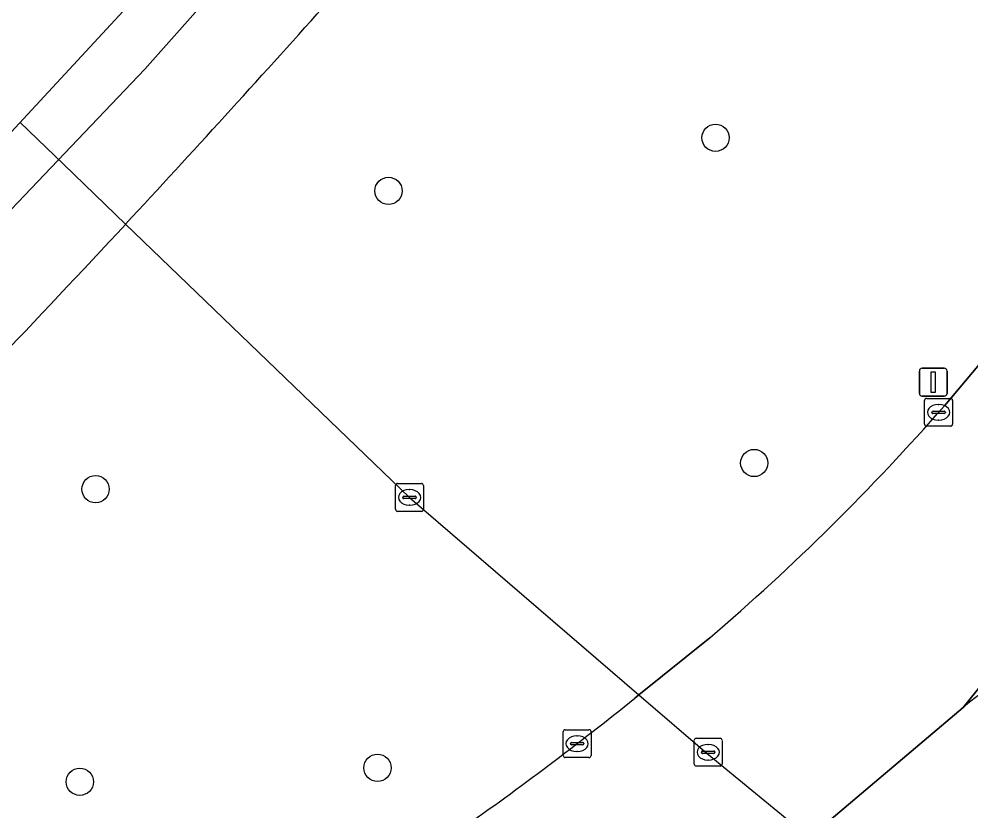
# Model space of a CAD drawing. Extents: x 162803 to 163818, y 381639 to 382475.
# Drawn here: x 162890.99 to 162925.14, y 382106.8 to 382135.2 of the extents above; entities that cross this region are included whole.
import ezdxf

# ---------------------------------------------------------------- set-up
doc = ezdxf.new("R2010")
doc.units = 0
for name, color, linetype in [('IMGEO_Berm_groen', 7, 'Continuous'), ('IMGEO_Boom', 7, 'Continuous'), ('IMGEO_Duiker', 7, 'Continuous'), ('IMGEO_Kolk', 7, 'Continuous'), ('IMGEO_Lichtmast', 7, 'Continuous'), ('IMGEO_Rijbaan_lokaal_gesloten', 7, 'Continuous'), ('IMGEO_Rijbaan_regionaal_gesloten', 7, 'Continuous'), ('IMGEO_Rioolput', 7, 'Continuous'), ('IMGEO_Voetpad_open', 7, 'Continuous')]:
    doc.layers.add(name, color=color, linetype=linetype)

msp = doc.modelspace()

# ---------------------------------------------------------------- linework, layer by layer
at = {"layer": 'IMGEO_Berm_groen'}
for points in [[(162924.182, 382121.333), (162925.442, 382122.831), (162927.482, 382125.349), (162930.043, 382128.996), (162932.393, 382132.453), (162938.444, 382142.165), (162943.036, 382149.709), (162947.027, 382156.124), (162953.158, 382165.967), (162956.71, 382171.753), (162963.882, 382183.343), (162967.573, 382189.32), (162970.994, 382194.935), (162976.232, 382203.382), (162977.901, 382206.074)], [(162913.074, 382110.844), (162913.228, 382110.968), (162915.764, 382113.011)]]:
    msp.add_lwpolyline(points, dxfattribs=at)
for centre, radius, start, end in [((162479.231, 382513.745), 567.116, 317.12138, 318.18477), ((162476.978, 382515.854), 570.203, 314.30099, 317.12014), ((162862.387, 382175.422), 82.124, 310.53859, 318.80426), ((162837.564, 382204.674), 120.44, 305.1045, 308.82577)]:
    msp.add_arc(centre, radius, start, end, dxfattribs=at)
at = {"layer": 'IMGEO_Boom'}
for centre in [(162915.975, 382130.948), (162904.241, 382129.039), (162917.362, 382119.282), (162893.734, 382118.345), (162903.845, 382108.352), (162893.168, 382107.85)]:
    msp.add_circle(centre, 0.489, dxfattribs=at)
at = {"layer": 'IMGEO_Duiker'}
msp.add_lwpolyline([(162891.016, 382131.506), (162891.016, 382131.506), (162892.593, 382129.988), (162894.812, 382127.852), (162904.996, 382118.048), (162913.228, 382110.968), (162915.677, 382108.861), (162919.344, 382105.846), (162923.386, 382102.523), (162924.153, 382101.892), (162939.582, 382090.204), (162943.361, 382087.342), (162943.57, 382087.183)], dxfattribs=at)
at = {"layer": 'IMGEO_Kolk'}
for p, q in [((162923.475, 382120.674), (162923.475, 382121.526)), ((162923.55, 382121.6), (162924.402, 382121.6)), ((162924.476, 382121.526), (162924.476, 382120.674)), ((162923.963, 382121.38), (162923.988, 382121.38)), ((162923.734, 382121.094), (162923.734, 382121.106)), ((162924.172, 382121.057), (162923.774, 382121.057)), ((162923.777, 382121.143), (162924.175, 382121.143)), ((162923.986, 382120.82), (162923.961, 382120.82)), ((162924.218, 382121.106), (162924.218, 382121.094)), ((162924.402, 382120.6), (162923.55, 382120.6)), ((162910.507, 382108.792), (162910.507, 382109.644)), ((162910.582, 382109.718), (162911.434, 382109.718)), ((162911.508, 382109.644), (162911.508, 382108.792)), ((162910.766, 382109.212), (162910.766, 382109.224)), ((162910.809, 382109.261), (162911.207, 382109.261)), ((162910.995, 382109.498), (162911.02, 382109.498)), ((162911.25, 382109.224), (162911.25, 382109.212)), ((162911.204, 382109.175), (162910.806, 382109.175)), ((162911.018, 382108.938), (162910.993, 382108.938)), ((162911.434, 382108.718), (162910.582, 382108.718))]:
    msp.add_line(p, q, dxfattribs=at)
for points in [[(162923.475, 382120.674), (162923.475, 382121.526)], [(162923.55, 382121.6), (162924.402, 382121.6)], [(162924.476, 382121.526), (162924.476, 382120.674)], [(162924.402, 382120.6), (162923.55, 382120.6)], [(162910.507, 382108.792), (162910.507, 382109.644)], [(162910.582, 382109.718), (162911.434, 382109.718)], [(162911.508, 382109.644), (162911.508, 382108.792)], [(162911.434, 382108.718), (162910.582, 382108.718)]]:
    msp.add_lwpolyline(points, dxfattribs=at)
for centre, radius, start, end in [((162923.552, 382121.524), 0.0765, 91.552, 178.448), ((162923.552, 382121.524), 0.0765, 91.552, 178.448), ((162924.4, 382121.524), 0.0765, 1.552, 88.448), ((162924.4, 382121.524), 0.0765, 1.552, 88.448), ((162923.774, 382121.103), 0.0403, 85.8775, 175.7526), ((162923.771, 382121.093), 0.0366, 178.938, 274.7102), ((162924.175, 382121.1), 0.043, 264.8664, 352.4533), ((162924.179, 382121.105), 0.0386, 1.7309, 96.639), ((162923.552, 382120.676), 0.0765, 181.552, 268.448), ((162923.552, 382120.676), 0.0765, 181.552, 268.448), ((162924.4, 382120.676), 0.0765, 271.552, 358.448), ((162924.4, 382120.676), 0.0765, 271.552, 358.448), ((162910.584, 382109.642), 0.0765, 91.552, 178.448), ((162910.584, 382109.642), 0.0765, 91.552, 178.448), ((162911.432, 382109.642), 0.0765, 1.552, 88.448), ((162911.432, 382109.642), 0.0765, 1.552, 88.448), ((162910.806, 382109.221), 0.0403, 85.8775, 175.7526), ((162910.803, 382109.211), 0.0366, 178.938, 274.7102), ((162911.207, 382109.218), 0.043, 264.8664, 352.4533), ((162911.211, 382109.223), 0.0386, 1.7309, 96.639), ((162910.584, 382108.794), 0.0765, 181.552, 268.448), ((162910.584, 382108.794), 0.0765, 181.552, 268.448), ((162911.432, 382108.794), 0.0765, 271.552, 358.448), ((162911.432, 382108.794), 0.0765, 271.552, 358.448)]:
    msp.add_arc(centre, radius, start, end, dxfattribs=at)
for centre, major_axis, ratio, start_param, end_param in [((162923.962, 382121.1), (-0.387, 0.002), 0.722429, 4.712389, 7.853982), ((162923.987, 382121.1), (-0.39, 0.002), 0.717154, 1.570796, 4.712389), ((162910.994, 382109.218), (-0.387, 0.002), 0.722429, 4.712389, 7.853982), ((162911.019, 382109.218), (-0.39, 0.002), 0.717154, 1.570796, 4.712389)]:
    msp.add_ellipse(centre, major_axis=major_axis, ratio=ratio, start_param=start_param, end_param=end_param, dxfattribs=at)
at = {"layer": 'IMGEO_Lichtmast'}
for p, q in [((162923.288, 382121.781), (162923.288, 382122.581)), ((162923.288, 382122.581), (162923.288, 382121.781)), ((162923.388, 382122.681), (162924.178, 382122.681)), ((162924.178, 382122.681), (162923.388, 382122.681)), ((162924.278, 382122.581), (162924.278, 382121.781)), ((162924.278, 382121.781), (162924.278, 382122.581)), ((162924.178, 382121.681), (162923.388, 382121.681)), ((162923.388, 382121.681), (162924.178, 382121.681))]:
    msp.add_line(p, q, dxfattribs=at)
msp.add_lwpolyline([(162923.708, 382122.556), (162923.858, 382122.556), (162923.858, 382121.806), (162923.708, 382121.806), (162923.708, 382122.556)], dxfattribs=at)
for centre, start, end in [((162923.388, 382122.581), 90, 180), ((162923.388, 382122.581), 90, 180), ((162924.178, 382122.581), 0, 90), ((162924.178, 382122.581), 360, 90), ((162923.388, 382121.781), 180, 270), ((162923.388, 382121.781), 180, 270), ((162924.178, 382121.781), 270, 0), ((162924.178, 382121.781), 270, 0)]:
    msp.add_arc(centre, 0.1, start, end, dxfattribs=at)
at = {"layer": 'IMGEO_Rijbaan_lokaal_gesloten'}
for points in [[(162956.73, 382156.768), (162962.742, 382166.43), (162973.097, 382183.191), (162979.497, 382193.55), (162982.698, 382198.597), (162976.232, 382203.382), (162970.994, 382194.935), (162967.573, 382189.32), (162963.882, 382183.343), (162956.71, 382171.753), (162953.158, 382165.967), (162947.027, 382156.124), (162943.036, 382149.709), (162938.444, 382142.165), (162932.393, 382132.453), (162930.043, 382128.996), (162927.482, 382125.349), (162925.442, 382122.831), (162924.182, 382121.333)], [(162914.15, 382101.448), (162919.344, 382105.846), (162924.856, 382110.513), (162938.949, 382127.926), (162940.487, 382130.445), (162943.496, 382135.354), (162951.558, 382148.464), (162956.73, 382156.768)], [(162938.949, 382127.926), (162924.856, 382110.513)], [(162915.764, 382113.011), (162913.228, 382110.968), (162913.074, 382110.844)]]:
    msp.add_lwpolyline(points, dxfattribs=at)
for centre, radius, start, end in [((162862.387, 382175.422), 82.124, 310.53859, 318.80426), ((162929.673, 382104.958), 7.353, 93.2455, 130.9308), ((162837.564, 382204.674), 120.44, 305.1045, 308.82577)]:
    msp.add_arc(centre, radius, start, end, dxfattribs=at)
at = {"layer": 'IMGEO_Rijbaan_regionaal_gesloten'}
for points in [[(162818.948, 382062.362), (162820.468, 382061.148), (162840.751, 382080.004), (162851.486, 382089.833), (162874.432, 382111.672), (162885.166, 382122.574), (162895.499, 382133.41), (162905.445, 382144.614), (162918.126, 382160.102), (162930.043, 382175.636), (162940.828, 382190.463), (162946.581, 382198.967), (162957.334, 382216.925), (162957.041, 382217.097), (162956.788, 382217.246), (162956.261, 382217.556), (162937.76, 382187.092), (162905.886, 382147.567), (162869.534, 382108.305), (162836.558, 382077.069), (162831.183, 382071.978), (162818.948, 382062.362)], [(162960.228, 382215.223), (162957.334, 382216.925), (162946.581, 382198.967), (162940.828, 382190.463), (162930.043, 382175.636), (162918.126, 382160.102), (162905.445, 382144.614), (162895.499, 382133.41), (162885.166, 382122.574), (162874.432, 382111.672), (162851.486, 382089.833), (162840.751, 382080.004), (162820.468, 382061.148), (162823.176, 382058.987), (162823.277, 382059.081), (162845.801, 382079.946)]]:
    msp.add_lwpolyline(points, dxfattribs=at)
for centre, radius, start, end in [((162479.231, 382513.745), 567.116, 317.12138, 318.18477), ((162476.978, 382515.854), 570.203, 314.30099, 317.12014)]:
    msp.add_arc(centre, radius, start, end, dxfattribs=at)
at = {"layer": 'IMGEO_Rioolput'}
for p, q in [((162904.495, 382117.622), (162904.495, 382118.474)), ((162904.57, 382118.548), (162905.422, 382118.548)), ((162905.496, 382118.474), (162905.496, 382117.622)), ((162904.797, 382118.091), (162905.195, 382118.091)), ((162904.983, 382118.328), (162905.008, 382118.328)), ((162904.754, 382118.042), (162904.754, 382118.054)), ((162905.192, 382118.005), (162904.794, 382118.005)), ((162905.006, 382117.768), (162904.981, 382117.768)), ((162905.238, 382118.054), (162905.238, 382118.042)), ((162905.422, 382117.548), (162904.57, 382117.548)), ((162915.21, 382108.484), (162915.21, 382109.336)), ((162915.285, 382109.41), (162916.137, 382109.41)), ((162916.211, 382109.336), (162916.211, 382108.484)), ((162915.469, 382108.904), (162915.469, 382108.916)), ((162915.907, 382108.867), (162915.509, 382108.867)), ((162915.512, 382108.953), (162915.91, 382108.953)), ((162915.698, 382109.19), (162915.723, 382109.19)), ((162915.953, 382108.916), (162915.953, 382108.904)), ((162915.721, 382108.63), (162915.696, 382108.63)), ((162916.137, 382108.41), (162915.285, 382108.41))]:
    msp.add_line(p, q, dxfattribs=at)
for points in [[(162904.495, 382117.622), (162904.495, 382118.474)], [(162904.57, 382118.548), (162905.422, 382118.548)], [(162905.496, 382118.474), (162905.496, 382117.622)], [(162905.422, 382117.548), (162904.57, 382117.548)], [(162915.21, 382108.484), (162915.21, 382109.336)], [(162915.285, 382109.41), (162916.137, 382109.41)], [(162916.211, 382109.336), (162916.211, 382108.484)], [(162916.137, 382108.41), (162915.285, 382108.41)]]:
    msp.add_lwpolyline(points, dxfattribs=at)
for centre, radius, start, end in [((162904.572, 382118.472), 0.0765, 91.552, 178.448), ((162904.572, 382118.472), 0.0765, 91.552, 178.448), ((162905.42, 382118.472), 0.0765, 1.552, 88.448), ((162905.42, 382118.472), 0.0765, 1.552, 88.448), ((162904.794, 382118.051), 0.0403, 85.8775, 175.7526), ((162905.199, 382118.053), 0.0386, 1.7309, 96.639), ((162904.791, 382118.041), 0.0366, 178.938, 274.7102), ((162905.195, 382118.048), 0.043, 264.8664, 352.4533), ((162904.572, 382117.624), 0.0765, 181.552, 268.448), ((162904.572, 382117.624), 0.0765, 181.552, 268.448), ((162905.42, 382117.624), 0.0765, 271.552, 358.448), ((162905.42, 382117.624), 0.0765, 271.552, 358.448), ((162915.287, 382109.334), 0.0765, 91.552, 178.448), ((162915.287, 382109.334), 0.0765, 91.552, 178.448), ((162916.135, 382109.334), 0.0765, 1.552, 88.448), ((162916.135, 382109.334), 0.0765, 1.552, 88.448), ((162915.509, 382108.913), 0.0403, 85.8775, 175.7526), ((162915.506, 382108.903), 0.0366, 178.938, 274.7102), ((162915.91, 382108.91), 0.043, 264.8664, 352.4533), ((162915.914, 382108.915), 0.0386, 1.7309, 96.639), ((162915.287, 382108.486), 0.0765, 181.552, 268.448), ((162915.287, 382108.486), 0.0765, 181.552, 268.448), ((162916.135, 382108.486), 0.0765, 271.552, 358.448), ((162916.135, 382108.486), 0.0765, 271.552, 358.448)]:
    msp.add_arc(centre, radius, start, end, dxfattribs=at)
for centre, major_axis, ratio, start_param, end_param in [((162904.982, 382118.048), (-0.387, 0.002), 0.722429, 4.712389, 7.853982), ((162905.007, 382118.048), (-0.39, 0.002), 0.717154, 1.570796, 4.712389), ((162915.697, 382108.91), (-0.387, 0.002), 0.722429, 4.712389, 7.853982), ((162915.722, 382108.91), (-0.39, 0.002), 0.717154, 1.570796, 4.712389)]:
    msp.add_ellipse(centre, major_axis=major_axis, ratio=ratio, start_param=start_param, end_param=end_param, dxfattribs=at)
at = {"layer": 'IMGEO_Voetpad_open'}
msp.add_lwpolyline([(162924.856, 382110.513), (162919.344, 382105.846), (162914.15, 382101.448)], dxfattribs=at)
msp.add_arc((162929.673, 382104.958), 7.353, 93.2455, 130.9308, dxfattribs=at)

doc.saveas('drawing.dxf')
